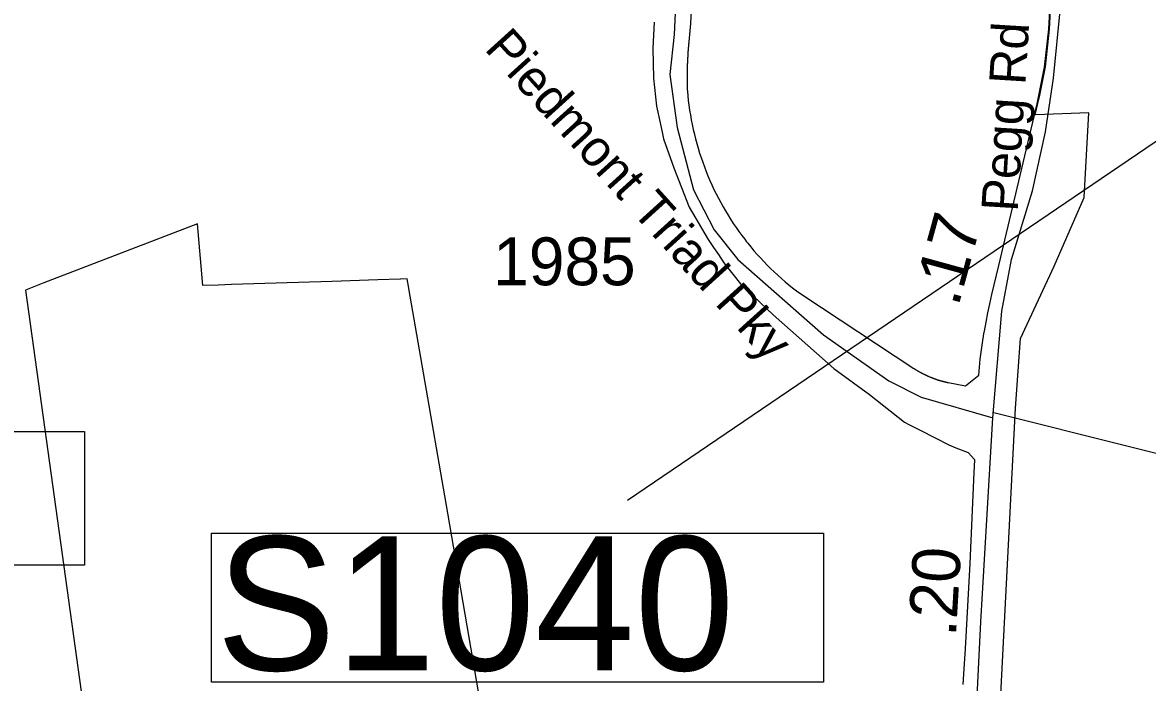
# Model space of a CAD drawing. Extents: x 1662474 to 1856135, y 779280 to 917889.
# Drawn here: x 1710514 to 1713453, y 848169 to 849893 of the extents above; entities that cross this region are included whole.
import ezdxf

# ---------------------------------------------------------------- set-up
doc = ezdxf.new("R2010")
doc.units = 0
for name, color, linetype in [('Exist Boundary Political City Limit New', 7, 'Continuous'), ('Exist Road Non-System Type 51', 7, 'Continuous'), ('Exist Road Primary Interstate Structure Cantilever Sign Number Label', 7, 'Continuous'), ('Exist Road Primary NC Structure Ovrhead Sign Number Label', 7, 'Continuous'), ('Exist Road Secondary Mileage Hundredths English Label', 7, 'Continuous'), ('Exist Road Secondary Mileage Tenths English Label', 7, 'Continuous'), ('Exist Road Secondary Type 51 Attributed', 7, 'Continuous'), ('Exist Road Secondary Type 51 Label', 7, 'Continuous'), ('Exist Road Secondary Type 51 Number Label', 7, 'Continuous'), ('Map Preparation Boundary City Limit Buffer Line', 7, 'Continuous')]:
    doc.layers.add(name, color=color, linetype=linetype)

msp = doc.modelspace()

# ---------------------------------------------------------------- linework, layer by layer
at = {"layer": 'Exist Boundary Political City Limit New'}
for points in [[(1713011.6, 848972.1), (1713015.9, 849014.1), (1713019, 849038.2), (1713022.5, 849062.5), (1713026.2, 849085.3), (1713026.4, 849086.7), (1713030.9, 849110.8), (1713035.6, 849134.8), (1713040.8, 849158.6), (1713046.4, 849182.4), (1713064.5, 849258.5), (1713164, 849681.1), (1713168, 849698.3), (1713183.8, 849776.8), (1713194.8, 849875.6), (1713199.9, 849974.6)], [(1713052.1, 847798.5), (1713107.4, 848886.1), (1713121.1, 849068.2), (1713208.4, 849256.8), (1713286.9, 849436.5), (1713299.6, 849657.6), (1713160, 849652.6), (1713159.4, 849652.6), (1713166.2, 849681.8), (1713170.4, 849698.9), (1713186, 849777.5), (1713197, 849876.2), (1713202.1, 849975.3)], [(1712261.6, 849938.3), (1712258.4, 849890.4), (1712254.4, 849842.7), (1712254.2, 849842), (1712254.1, 849840.9), (1712254.1, 849839.6), (1712254, 849838.8), (1712253.9, 849838.1), (1712253.9, 849837.2), (1712253.8, 849836), (1712253.6, 849835.2), (1712253.6, 849834.5), (1712253.5, 849833.7), (1712253.4, 849832.4), (1712253.4, 849831.6), (1712253.2, 849830.9), (1712253.1, 849830.1), (1712253.1, 849829.4), (1712253.1, 849828.6), (1712253, 849828), (1712253, 849827.4), (1712252.9, 849826.6), (1712252.9, 849825.9), (1712252.8, 849825.1), (1712252.8, 849824.4)], [(1712163.9, 849894), (1712160.2, 849826.6), (1712161.9, 849748.1), (1712169.8, 849674.6), (1712179.1, 849631), (1712185.2, 849602.4), (1712188, 849589.8), (1712214.8, 849513.6), (1712255.6, 849410.9), (1712305.1, 849326.9), (1712306.8, 849324.2), (1712319, 849305.9), (1712331.5, 849287.1), (1712346.2, 849265.1), (1712389.6, 849210.5), (1712474.6, 849129.7), (1712633, 848989.7), (1712726, 848921.3), (1712817.4, 848849.4), (1712831.1, 848842.4), (1712860.6, 848827.2), (1712933.5, 848790), (1712952.1, 848782.1), (1712984.4, 848769.7), (1713001.1, 848751.4), (1712998.2, 848698.4), (1712988.9, 848479.6), (1712978.9, 848304.8), (1712976.1, 848257.2), (1712973.1, 848205.1), (1712970.6, 848163.5)], [(1712252.8, 849824.4), (1712252.6, 849823.5), (1712252.6, 849822.2), (1712252.5, 849821.4), (1712252.5, 849820.8), (1712252.4, 849819.9), (1712252.4, 849819.3), (1712252.2, 849818.4), (1712252.2, 849817.8), (1712252.1, 849816.9), (1712252.1, 849815.7), (1712252, 849814.9), (1712252, 849814.2), (1712251.9, 849813.4), (1712251.9, 849812.7), (1712251.9, 849811.9), (1712251.9, 849811.2), (1712251.8, 849810.4), (1712251.6, 849809.8), (1712251.6, 849809.1), (1712251.6, 849808.2), (1712251.6, 849807.6), (1712251.5, 849806.8), (1712251.5, 849806.1), (1712251.4, 849805.3), (1712251.4, 849804.6), (1712251.4, 849803.8), (1712251.4, 849803.1), (1712251.2, 849802.2), (1712251.2, 849801.6), (1712251.1, 849800.8), (1712251.1, 849799.5), (1712251.1, 849798.7), (1712251, 849798.1), (1712251, 849797.2), (1712250.9, 849796.6), (1712250.9, 849795.7), (1712250.9, 849795), (1712250.9, 849794.2), (1712250.9, 849793.5), (1712250.8, 849792.7), (1712250.8, 849792), (1712250.6, 849791.2), (1712250.6, 849790.6), (1712250.6, 849789.7), (1712250.6, 849789.1), (1712250.6, 849788.2), (1712250.5, 849787.5), (1712250.5, 849786.7), (1712250.5, 849786), (1712250.4, 849785.2), (1712250.4, 849783.9), (1712250.4, 849783.1), (1712250.4, 849782.4), (1712250.4, 849781.6), (1712250.2, 849780.9), (1712250.2, 849780.1), (1712250.2, 849779.4), (1712250.2, 849778.6), (1712250.1, 849777.9), (1712250.1, 849777.1), (1712250.1, 849776.4), (1712250.1, 849775.6), (1712250.1, 849774.9), (1712250.1, 849773.8), (1712250, 849772.6), (1712250, 849771.9), (1712250, 849771.1), (1712250, 849770.4), (1712250, 849769.6), (1712249.9, 849768.9), (1712249.9, 849768.1), (1712249.9, 849767.4), (1712249.9, 849766.6), (1712249.9, 849765.9), (1712249.9, 849765.1), (1712249.9, 849764.4), (1712249.9, 849763.6), (1712249.9, 849762.9), (1712249.9, 849762.1), (1712249.9, 849761.4), (1712249.9, 849760.6), (1712249.8, 849759.8), (1712249.8, 849759.1), (1712249.8, 849758.4), (1712249.8, 849757.6), (1712249.8, 849756.9), (1712249.8, 849756.1), (1712249.8, 849755.4), (1712249.8, 849754.6), (1712249.8, 849753.9), (1712249.8, 849753.1), (1712249.8, 849752.4), (1712249.8, 849751.6), (1712249.8, 849750.9), (1712249.8, 849750.1), (1712249.8, 849749.4), (1712249.8, 849748.6), (1712249.8, 849747.9), (1712249.8, 849747.1)], [(1712249.8, 849747.1), (1712249.8, 849746.4), (1712249.8, 849745.6), (1712249.8, 849744.9), (1712249.8, 849744.1), (1712249.8, 849743.4), (1712249.8, 849742.6), (1712249.8, 849741.9), (1712249.8, 849741.1), (1712249.8, 849740.4), (1712249.8, 849739.6), (1712249.8, 849738.9), (1712249.8, 849738.1), (1712249.8, 849737.4), (1712249.8, 849736.6), (1712249.8, 849735.9), (1712249.8, 849735.1), (1712249.9, 849734.4), (1712249.9, 849733.6), (1712249.9, 849732.9), (1712249.9, 849732.1), (1712249.9, 849731.4), (1712249.9, 849730.6), (1712249.9, 849729.9), (1712249.9, 849729.1), (1712249.9, 849728.4), (1712249.9, 849727.6), (1712249.9, 849726.9), (1712249.9, 849726.1), (1712250, 849725.4), (1712250, 849724.6), (1712250, 849723.9), (1712250, 849723.1), (1712250, 849722.4), (1712250.1, 849721.6), (1712250.1, 849721), (1712251.6, 849702.4), (1712253, 849689.7), (1712254.6, 849677.1), (1712256.4, 849664.4), (1712258.4, 849651.8), (1712260.6, 849639.2), (1712263.1, 849626.6), (1712265.9, 849614.1), (1712268.8, 849601.7), (1712269, 849600.6), (1712271.9, 849589.2), (1712275.1, 849576.9), (1712278.6, 849564.7), (1712282.5, 849552.4), (1712286.4, 849540.3), (1712290.6, 849528.2), (1712295, 849516.2), (1712299.6, 849504.2), (1712304.4, 849492.4), (1712309.4, 849480.7), (1712314.6, 849469.1), (1712320.1, 849457.4), (1712325.6, 849445.9), (1712331.5, 849434.6), (1712337.6, 849423.2), (1712343.8, 849412.1), (1712350.1, 849401.1), (1712356.8, 849390.1), (1712363.6, 849379.3), (1712370.6, 849368.6), (1712377.8, 849358.1), (1712385.1, 849347.5), (1712392.6, 849337.2), (1712400.4, 849327.1), (1712405.2, 849320.8), (1712408.1, 849316.9), (1712416.2, 849307.1), (1712424.5, 849297.2), (1712432.9, 849287.7), (1712441.5, 849278.2), (1712450.2, 849268.9), (1712459.1, 849259.7), (1712468.1, 849250.6), (1712477.4, 849241.8), (1712486.8, 849233.1), (1712496.2, 849224.5), (1712505.9, 849216.2), (1712515.8, 849207.9), (1712525.6, 849199.9), (1712535.8, 849192.1), (1712551.9, 849181.4), (1712841.9, 848989.9), (1712842.9, 848989.2), (1712843.9, 848988.7), (1712844.9, 848988.1), (1712845.4, 848987.7), (1712846.4, 848987.1), (1712847.4, 848986.4), (1712848.6, 848985.7), (1712849.6, 848985), (1712850.6, 848984.4), (1712851.2, 848984.1), (1712851.9, 848983.7), (1712852.5, 848983.4)], [(1711710.5, 848114.2), (1711624.5, 848611.1), (1711557.4, 848998.5), (1711522.9, 849198.4), (1711522.6, 849199.4), (1711518.5, 849223.4), (1711501.4, 849222.9), (1711500.1, 849222.8), (1711442.1, 849220.9), (1711321.4, 849217), (1711059.4, 849208.6), (1711025, 849207.4), (1710984.9, 849206.1), (1710970.5, 849367.5), (1710569.4, 849212.9), (1710538.5, 849201.1), (1710521.5, 849194.4), (1710691.9, 847964)], [(1712852.5, 848983.4), (1712853.1, 848982.9), (1712853.9, 848982.6), (1712854.5, 848982.2), (1712855.1, 848981.9), (1712855.6, 848981.5), (1712856.6, 848980.9), (1712857.9, 848980.3), (1712858.5, 848979.9), (1712859.8, 848979.3), (1712860.5, 848978.9), (1712861.1, 848978.6), (1712861.6, 848978.2), (1712862.9, 848977.6), (1712863.5, 848977.2), (1712864.1, 848976.9), (1712864.8, 848976.6), (1712865.4, 848976.2), (1712866.1, 848975.9), (1712866.9, 848975.5), (1712867.5, 848975.2), (1712868.1, 848974.9), (1712868.9, 848974.5), (1712870.1, 848973.9), (1712870.9, 848973.6), (1712871.6, 848973.2), (1712872.6, 848972.7), (1712873.8, 848972.2), (1712874.9, 848971.7), (1712875.9, 848971.2), (1712877.4, 848970.4), (1712878.5, 848969.9), (1712879.1, 848969.7), (1712880.2, 848969.2), (1712881.6, 848968.6), (1712882.9, 848968), (1712883.8, 848967.7), (1712884.4, 848967.4), (1712885.6, 848966.9), (1712886.5, 848966.6), (1712887.4, 848966.2), (1712888.2, 848965.9), (1712889.1, 848965.6), (1712889.9, 848965.2), (1712890.5, 848964.9), (1712891.2, 848964.7), (1712891.9, 848964.4), (1712892.5, 848964.2), (1712893.6, 848963.8), (1712894.4, 848963.5), (1712895.2, 848963.2), (1712895.9, 848962.9), (1712897.1, 848962.4), (1712898, 848962.2), (1712898.6, 848961.9), (1712899.4, 848961.7), (1712900.1, 848961.4), (1712900.9, 848961.2), (1712901.5, 848960.9), (1712902.1, 848960.8), (1712902.9, 848960.5), (1712903.5, 848960.2), (1712904.1, 848960.1), (1712904.9, 848959.9), (1712905.5, 848959.7), (1712906.1, 848959.4), (1712906.9, 848959.2), (1712907.5, 848959.1), (1712908.1, 848958.9), (1712908.9, 848958.6), (1712909.5, 848958.4), (1712910.1, 848958.3), (1712911.2, 848957.9), (1712912, 848957.6), (1712912.6, 848957.4), (1712913.2, 848957.3), (1712913.9, 848957.1), (1712915, 848956.9), (1712915.8, 848956.6), (1712916.4, 848956.4), (1712917, 848956.2), (1712917.6, 848956.1), (1712918.8, 848955.8), (1712919.4, 848955.6), (1712920.5, 848955.4), (1712921.1, 848955.2), (1712922.2, 848954.9), (1712922.9, 848954.8), (1712924, 848954.4), (1712924.6, 848954.4), (1712925.8, 848954), (1712926.4, 848953.9), (1712927.5, 848953.7), (1712928.1, 848953.5), (1712929.2, 848953.2), (1712929.9, 848953.1), (1712931, 848952.9), (1712931.6, 848952.8), (1712977.4, 848944.1), (1713011.6, 848972.1)]]:
    msp.add_lwpolyline(points, dxfattribs=at)
at = {"layer": 'Exist Road Non-System Type 51'}
msp.add_lwpolyline([(1714393.4, 848010.6), (1714256.6, 848343.9), (1714211.5, 848419), (1714172.1, 848473.9), (1714132.5, 848517.2), (1714091, 848548.9), (1714032, 848588.5), (1713962.9, 848627.6), (1713893.9, 848659.7), (1713763.2, 848694.9), (1713048, 848874.4)], dxfattribs=at)
at = {"layer": 'Exist Road Primary Interstate Structure Cantilever Sign Number Label'}
msp.add_lwpolyline([(1709112.8, 848824.8), (1710675.8, 848824.8), (1710675.8, 848475.9), (1709112.8, 848475.9)], close=True, dxfattribs=at)
at = {"layer": 'Exist Road Primary NC Structure Ovrhead Sign Number Label'}
msp.add_line((1715733.2, 851117.4), (1712094.3, 848644.3), dxfattribs=at)
msp.add_lwpolyline([(1711007.3, 848559.3), (1712606.4, 848559.3), (1712606.4, 848170.3), (1711007.3, 848170.3)], close=True, dxfattribs=at)
at = {"layer": 'Exist Road Secondary Type 51 Attributed'}
for points in [[(1712145.2, 851024.2), (1712216, 850256.6), (1712223.7, 850032.3), (1712216, 849862.2), (1712204.4, 849757.8), (1712223.7, 849618.7), (1712266.2, 849456.3), (1712320.4, 849351.9), (1712382.2, 849274.5), (1712606.5, 849077.4), (1712776.6, 848957.5), (1712861.6, 848915), (1713048.2, 848860.4)], [(1713048.2, 848860.4), (1713071.7, 849138.9), (1713097.7, 849274.3), (1713152.4, 849453.9), (1713186.3, 849607.4), (1713207.1, 849748), (1713225.4, 849932.8), (1713228, 850089), (1713220.1, 850276.4), (1713207.1, 850539.3), (1713200.7, 850789.7)], [(1712970.1, 847302.4), (1713001.4, 848009), (1713017, 848328), (1713048.2, 848860.4)]]:
    msp.add_lwpolyline(points, dxfattribs=at)
at = {"layer": 'Map Preparation Boundary City Limit Buffer Line'}
for points in [[(1713011.6, 848972.1), (1713015.9, 849014.1), (1713019, 849038.2), (1713022.5, 849062.5), (1713026.2, 849085.3), (1713026.4, 849086.7), (1713030.9, 849110.8), (1713035.6, 849134.8), (1713040.8, 849158.6), (1713046.4, 849182.4), (1713064.5, 849258.5), (1713164, 849681.1), (1713168, 849698.3), (1713183.8, 849776.8), (1713194.8, 849875.6), (1713199.9, 849974.6)], [(1713052.1, 847798.5), (1713107.4, 848886.1), (1713121.1, 849068.2), (1713208.4, 849256.8), (1713286.9, 849436.5), (1713299.6, 849657.6), (1713160, 849652.6), (1713159.4, 849652.6), (1713166.2, 849681.8), (1713170.4, 849698.9), (1713186, 849777.5), (1713197, 849876.2), (1713202.1, 849975.3)], [(1712261.6, 849938.3), (1712258.4, 849890.4), (1712254.4, 849842.7), (1712254.2, 849842), (1712254.1, 849840.9), (1712254.1, 849839.6), (1712254, 849838.8), (1712253.9, 849838.1), (1712253.9, 849837.2), (1712253.8, 849836), (1712253.6, 849835.2), (1712253.6, 849834.5), (1712253.5, 849833.7), (1712253.4, 849832.4), (1712253.4, 849831.6), (1712253.2, 849830.9), (1712253.1, 849830.1), (1712253.1, 849829.4), (1712253.1, 849828.6), (1712253, 849828), (1712253, 849827.4), (1712252.9, 849826.6), (1712252.9, 849825.9), (1712252.8, 849825.1), (1712252.8, 849824.4)], [(1712163.9, 849894), (1712160.2, 849826.6), (1712161.9, 849748.1), (1712169.8, 849674.6), (1712179.1, 849631), (1712185.2, 849602.4), (1712188, 849589.8), (1712214.8, 849513.6), (1712255.6, 849410.9), (1712305.1, 849326.9), (1712306.8, 849324.2), (1712319, 849305.9), (1712331.5, 849287.1), (1712346.2, 849265.1), (1712389.6, 849210.5), (1712474.6, 849129.7), (1712633, 848989.7), (1712726, 848921.3), (1712817.4, 848849.4), (1712831.1, 848842.4), (1712860.6, 848827.2), (1712933.5, 848790), (1712952.1, 848782.1), (1712984.4, 848769.7), (1713001.1, 848751.4), (1712998.2, 848698.4), (1712988.9, 848479.6), (1712978.9, 848304.8), (1712976.1, 848257.2), (1712973.1, 848205.1), (1712970.6, 848163.5)], [(1712252.8, 849824.4), (1712252.6, 849823.5), (1712252.6, 849822.2), (1712252.5, 849821.4), (1712252.5, 849820.8), (1712252.4, 849819.9), (1712252.4, 849819.3), (1712252.2, 849818.4), (1712252.2, 849817.8), (1712252.1, 849816.9), (1712252.1, 849815.7), (1712252, 849814.9), (1712252, 849814.2), (1712251.9, 849813.4), (1712251.9, 849812.7), (1712251.9, 849811.9), (1712251.9, 849811.2), (1712251.8, 849810.4), (1712251.6, 849809.8), (1712251.6, 849809.1), (1712251.6, 849808.2), (1712251.6, 849807.6), (1712251.5, 849806.8), (1712251.5, 849806.1), (1712251.4, 849805.3), (1712251.4, 849804.6), (1712251.4, 849803.8), (1712251.4, 849803.1), (1712251.2, 849802.2), (1712251.2, 849801.6), (1712251.1, 849800.8), (1712251.1, 849799.5), (1712251.1, 849798.7), (1712251, 849798.1), (1712251, 849797.2), (1712250.9, 849796.6), (1712250.9, 849795.7), (1712250.9, 849795), (1712250.9, 849794.2), (1712250.9, 849793.5), (1712250.8, 849792.7), (1712250.8, 849792), (1712250.6, 849791.2), (1712250.6, 849790.6), (1712250.6, 849789.7), (1712250.6, 849789.1), (1712250.6, 849788.2), (1712250.5, 849787.5), (1712250.5, 849786.7), (1712250.5, 849786), (1712250.4, 849785.2), (1712250.4, 849783.9), (1712250.4, 849783.1), (1712250.4, 849782.4), (1712250.4, 849781.6), (1712250.2, 849780.9), (1712250.2, 849780.1), (1712250.2, 849779.4), (1712250.2, 849778.6), (1712250.1, 849777.9), (1712250.1, 849777.1), (1712250.1, 849776.4), (1712250.1, 849775.6), (1712250.1, 849774.9), (1712250.1, 849773.8), (1712250, 849772.6), (1712250, 849771.9), (1712250, 849771.1), (1712250, 849770.4), (1712250, 849769.6), (1712249.9, 849768.9), (1712249.9, 849768.1), (1712249.9, 849767.4), (1712249.9, 849766.6), (1712249.9, 849765.9), (1712249.9, 849765.1), (1712249.9, 849764.4), (1712249.9, 849763.6), (1712249.9, 849762.9), (1712249.9, 849762.1), (1712249.9, 849761.4), (1712249.9, 849760.6), (1712249.8, 849759.8), (1712249.8, 849759.1), (1712249.8, 849758.4), (1712249.8, 849757.6), (1712249.8, 849756.9), (1712249.8, 849756.1), (1712249.8, 849755.4), (1712249.8, 849754.6), (1712249.8, 849753.9), (1712249.8, 849753.1), (1712249.8, 849752.4), (1712249.8, 849751.6), (1712249.8, 849750.9), (1712249.8, 849750.1), (1712249.8, 849749.4), (1712249.8, 849748.6), (1712249.8, 849747.9), (1712249.8, 849747.1)], [(1712249.8, 849747.1), (1712249.8, 849746.4), (1712249.8, 849745.6), (1712249.8, 849744.9), (1712249.8, 849744.1), (1712249.8, 849743.4), (1712249.8, 849742.6), (1712249.8, 849741.9), (1712249.8, 849741.1), (1712249.8, 849740.4), (1712249.8, 849739.6), (1712249.8, 849738.9), (1712249.8, 849738.1), (1712249.8, 849737.4), (1712249.8, 849736.6), (1712249.8, 849735.9), (1712249.8, 849735.1), (1712249.9, 849734.4), (1712249.9, 849733.6), (1712249.9, 849732.9), (1712249.9, 849732.1), (1712249.9, 849731.4), (1712249.9, 849730.6), (1712249.9, 849729.9), (1712249.9, 849729.1), (1712249.9, 849728.4), (1712249.9, 849727.6), (1712249.9, 849726.9), (1712249.9, 849726.1), (1712250, 849725.4), (1712250, 849724.6), (1712250, 849723.9), (1712250, 849723.1), (1712250, 849722.4), (1712250.1, 849721.6), (1712250.1, 849721), (1712251.6, 849702.4), (1712253, 849689.7), (1712254.6, 849677.1), (1712256.4, 849664.4), (1712258.4, 849651.8), (1712260.6, 849639.2), (1712263.1, 849626.6), (1712265.9, 849614.1), (1712268.8, 849601.7), (1712269, 849600.6), (1712271.9, 849589.2), (1712275.1, 849576.9), (1712278.6, 849564.7), (1712282.5, 849552.4), (1712286.4, 849540.3), (1712290.6, 849528.2), (1712295, 849516.2), (1712299.6, 849504.2), (1712304.4, 849492.4), (1712309.4, 849480.7), (1712314.6, 849469.1), (1712320.1, 849457.4), (1712325.6, 849445.9), (1712331.5, 849434.6), (1712337.6, 849423.2), (1712343.8, 849412.1), (1712350.1, 849401.1), (1712356.8, 849390.1), (1712363.6, 849379.3), (1712370.6, 849368.6), (1712377.8, 849358.1), (1712385.1, 849347.5), (1712392.6, 849337.2), (1712400.4, 849327.1), (1712405.2, 849320.8), (1712408.1, 849316.9), (1712416.2, 849307.1), (1712424.5, 849297.2), (1712432.9, 849287.7), (1712441.5, 849278.2), (1712450.2, 849268.9), (1712459.1, 849259.7), (1712468.1, 849250.6), (1712477.4, 849241.8), (1712486.8, 849233.1), (1712496.2, 849224.5), (1712505.9, 849216.2), (1712515.8, 849207.9), (1712525.6, 849199.9), (1712535.8, 849192.1), (1712551.9, 849181.4), (1712841.9, 848989.9), (1712842.9, 848989.2), (1712843.9, 848988.7), (1712844.9, 848988.1), (1712845.4, 848987.7), (1712846.4, 848987.1), (1712847.4, 848986.4), (1712848.6, 848985.7), (1712849.6, 848985), (1712850.6, 848984.4), (1712851.2, 848984.1), (1712851.9, 848983.7), (1712852.5, 848983.4)], [(1711710.5, 848114.2), (1711624.5, 848611.1), (1711557.4, 848998.5), (1711522.9, 849198.4), (1711522.6, 849199.4), (1711518.5, 849223.4), (1711501.4, 849222.9), (1711500.1, 849222.8), (1711442.1, 849220.9), (1711321.4, 849217), (1711059.4, 849208.6), (1711025, 849207.4), (1710984.9, 849206.1), (1710970.5, 849367.5), (1710569.4, 849212.9), (1710538.5, 849201.1), (1710521.5, 849194.4), (1710691.9, 847964)], [(1712852.5, 848983.4), (1712853.1, 848982.9), (1712853.9, 848982.6), (1712854.5, 848982.2), (1712855.1, 848981.9), (1712855.6, 848981.5), (1712856.6, 848980.9), (1712857.9, 848980.3), (1712858.5, 848979.9), (1712859.8, 848979.3), (1712860.5, 848978.9), (1712861.1, 848978.6), (1712861.6, 848978.2), (1712862.9, 848977.6), (1712863.5, 848977.2), (1712864.1, 848976.9), (1712864.8, 848976.6), (1712865.4, 848976.2), (1712866.1, 848975.9), (1712866.9, 848975.5), (1712867.5, 848975.2), (1712868.1, 848974.9), (1712868.9, 848974.5), (1712870.1, 848973.9), (1712870.9, 848973.6), (1712871.6, 848973.2), (1712872.6, 848972.7), (1712873.8, 848972.2), (1712874.9, 848971.7), (1712875.9, 848971.2), (1712877.4, 848970.4), (1712878.5, 848969.9), (1712879.1, 848969.7), (1712880.2, 848969.2), (1712881.6, 848968.6), (1712882.9, 848968), (1712883.8, 848967.7), (1712884.4, 848967.4), (1712885.6, 848966.9), (1712886.5, 848966.6), (1712887.4, 848966.2), (1712888.2, 848965.9), (1712889.1, 848965.6), (1712889.9, 848965.2), (1712890.5, 848964.9), (1712891.2, 848964.7), (1712891.9, 848964.4), (1712892.5, 848964.2), (1712893.6, 848963.8), (1712894.4, 848963.5), (1712895.2, 848963.2), (1712895.9, 848962.9), (1712897.1, 848962.4), (1712898, 848962.2), (1712898.6, 848961.9), (1712899.4, 848961.7), (1712900.1, 848961.4), (1712900.9, 848961.2), (1712901.5, 848960.9), (1712902.1, 848960.8), (1712902.9, 848960.5), (1712903.5, 848960.2), (1712904.1, 848960.1), (1712904.9, 848959.9), (1712905.5, 848959.7), (1712906.1, 848959.4), (1712906.9, 848959.2), (1712907.5, 848959.1), (1712908.1, 848958.9), (1712908.9, 848958.6), (1712909.5, 848958.4), (1712910.1, 848958.3), (1712911.2, 848957.9), (1712912, 848957.6), (1712912.6, 848957.4), (1712913.2, 848957.3), (1712913.9, 848957.1), (1712915, 848956.9), (1712915.8, 848956.6), (1712916.4, 848956.4), (1712917, 848956.2), (1712917.6, 848956.1), (1712918.8, 848955.8), (1712919.4, 848955.6), (1712920.5, 848955.4), (1712921.1, 848955.2), (1712922.2, 848954.9), (1712922.9, 848954.8), (1712924, 848954.4), (1712924.6, 848954.4), (1712925.8, 848954), (1712926.4, 848953.9), (1712927.5, 848953.7), (1712928.1, 848953.5), (1712929.2, 848953.2), (1712929.9, 848953.1), (1712931, 848952.9), (1712931.6, 848952.8), (1712977.4, 848944.1), (1713011.6, 848972.1)]]:
    msp.add_lwpolyline(points, dxfattribs=at)

# ---------------------------------------------------------------- texts
at = {"layer": 'Exist Road Primary NC Structure Ovrhead Sign Number Label'}
msp.add_text('S1040', height=350, dxfattribs=at).set_placement((1711019.8, 848200.9))
at = {"layer": 'Exist Road Secondary Mileage Hundredths English Label'}
msp.add_text('.20', height=125, rotation=86.6394, dxfattribs=at).set_placement((1712952, 848287.2))
at = {"layer": 'Exist Road Secondary Mileage Tenths English Label'}
msp.add_text('.17', height=125, rotation=74.6298, dxfattribs=at).set_placement((1712957.9, 849148.3))
at = {"layer": 'Exist Road Secondary Type 51 Label'}
for s, rotation, p in [('Piedmont Triad Pky', 312.168, (1711718, 849823.4)), ('Pegg Rd', 86.4965, (1713113.3, 849397.7))]:
    msp.add_text(s, height=95, rotation=rotation, dxfattribs=at).set_placement(p)
at = {"layer": 'Exist Road Secondary Type 51 Number Label'}
msp.add_text('1985', height=125, dxfattribs=at).set_placement((1711743.5, 849206.9))

doc.saveas('drawing.dxf')
